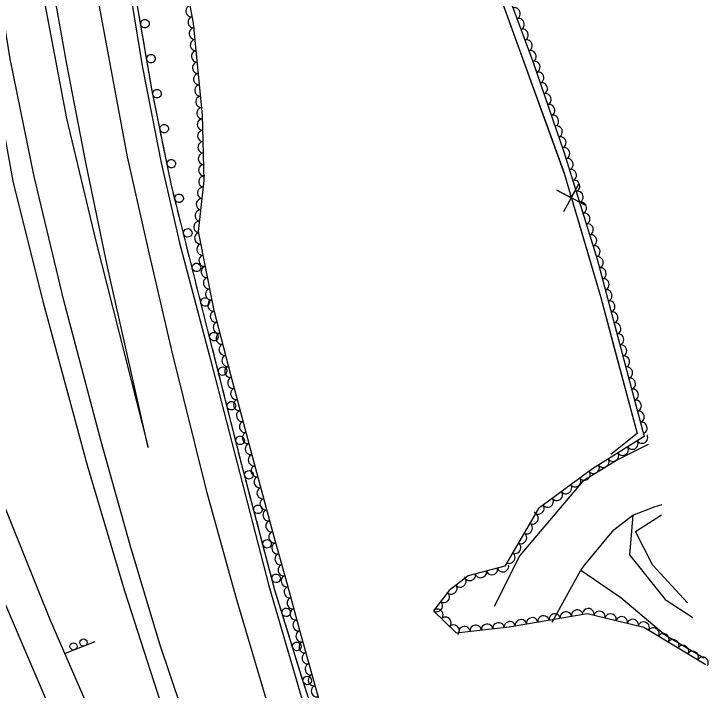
# Model space of a CAD drawing. Extents: x 1722896 to 1754269, y 648279 to 666297.
# Drawn here: x 1740609.2 to 1740852.9, y 648559.7 to 648796.6 of the extents above; entities that cross this region are included whole.
import ezdxf

# ---------------------------------------------------------------- set-up
doc = ezdxf.new("R2010")
doc.units = 0
for name, color, linetype in [('DESIGN - CENTERLINE - Proposed Text', 7, 'Continuous'), ('DESIGN - PUBLIC HEARING - Shapes', 7, 'Continuous'), ('DESIGN - SCRATCH - User 1', 7, 'Continuous'), ('SURVEY - CENTERLINE - Preliminary Text', 7, 'Continuous'), ('SURVEY - VEGETATION - Features with Text', 7, 'Continuous')]:
    doc.layers.add(name, color=color, linetype=linetype)

msp = doc.modelspace()

# ---------------------------------------------------------------- linework, layer by layer
at = {"layer": 'DESIGN - CENTERLINE - Proposed Text'}
for points in [[(1740649.59, 649332.94), (1740660.7, 649274.64), (1740670.62, 649227.23), (1740679.14, 649180.27), (1740696.05, 649118.55), (1740706.05, 649073.73), (1740718.01, 649028.01), (1740732.22, 648970.08), (1740745.27, 648923.69), (1740759.06, 648869.6), (1740771.91, 648824.09), (1740802.22, 648740.42), (1740814.98, 648697.29), (1740827.65, 648649.56), (1740818.49, 648642.19)], [(1740769.86, 648831.34), (1740771.91, 648824.09), (1740785.15, 648787.55)], [(1740785.15, 648787.55), (1740802.18, 648740.54)], [(1740809.5, 648729.57), (1740799.59, 648734.87), (1740804.56, 648732.17), (1740807.26, 648737.14), (1740801.83, 648727.3)], [(1740806.75, 648725.11), (1740814.98, 648697.29), (1740819.44, 648680.48)], [(1740819.44, 648680.48), (1740827.65, 648649.56), (1740818.49, 648642.19)]]:
    msp.add_lwpolyline(points, dxfattribs=at)
at = {"layer": 'DESIGN - PUBLIC HEARING - Shapes'}
msp.add_line((1740637.64, 648576.58), (1740627.21, 648572.49), dxfattribs=at)
for centre in [(1740630.14, 648574.95), (1740633.63, 648576.32)]:
    msp.add_circle(centre, 1.25, dxfattribs=at)
at = {"layer": 'DESIGN - SCRATCH - User 1'}
for points in [[(1740779.96, 648368.51), (1740766.54, 648398.97), (1740751.98, 648436.54), (1740741.21, 648469.01), (1740710.59, 648562.72), (1740700.74, 648594.64), (1740689.59, 648636.83), (1740677.12, 648686.13), (1740664.34, 648737.04), (1740657.69, 648769.71), (1740649.76, 648815.79), (1740642.85, 648859.73), (1740636.37, 648907.75), (1740632.41, 648946.86), (1740627.65, 648995.81), (1740625.58, 649038.45), (1740623.87, 649078.58), (1740623.66, 649114.91), (1740627.22, 649189.42), (1740627.91, 649210.86)], [(1740654.07, 648790.76), (1740653.29, 648795.29)], [(1740654.74, 648786.86), (1740654.34, 648789.18)], [(1740655.14, 648784.55), (1740654.74, 648786.86)], [(1740656.19, 648778.44), (1740655.41, 648782.97)], [(1740656.85, 648774.54), (1740656.46, 648776.86)], [(1740657.25, 648772.23), (1740656.85, 648774.54)], [(1740658.41, 648766.14), (1740657.69, 648769.71), (1740657.53, 648770.65)], [(1740659.2, 648762.27), (1740658.73, 648764.57)], [(1740659.67, 648759.96), (1740659.2, 648762.27)], [(1740660.91, 648753.89), (1740659.99, 648758.4)], [(1740661.7, 648750.02), (1740661.23, 648752.32)], [(1740662.17, 648747.71), (1740661.7, 648750.02)], [(1740663.4, 648741.64), (1740662.48, 648746.15)], [(1740664.19, 648737.77), (1740663.72, 648740.07)], [(1740664.73, 648735.48), (1740664.34, 648737.04), (1740664.19, 648737.77)], [(1740666.24, 648729.47), (1740665.12, 648733.93)], [(1740667.2, 648725.64), (1740666.63, 648727.92)], [(1740667.77, 648723.36), (1740667.2, 648725.64)], [(1740669.28, 648717.34), (1740668.16, 648721.81)], [(1740670.25, 648713.51), (1740669.67, 648715.79)], [(1740670.82, 648711.23), (1740670.25, 648713.51)], [(1740672.33, 648705.22), (1740671.21, 648709.68)], [(1740673.29, 648701.39), (1740672.72, 648703.67)], [(1740673.86, 648699.11), (1740673.29, 648701.39)], [(1740675.37, 648693.1), (1740674.25, 648697.56)], [(1740676.33, 648689.27), (1740675.76, 648691.55)], [(1740676.91, 648686.99), (1740676.33, 648689.27)], [(1740678.43, 648680.98), (1740677.3, 648685.44)], [(1740679.39, 648677.15), (1740678.82, 648679.43)], [(1740679.97, 648674.87), (1740679.39, 648677.15)], [(1740681.49, 648668.86), (1740680.36, 648673.32)], [(1740682.46, 648665.03), (1740681.88, 648667.31)], [(1740683.04, 648662.75), (1740682.46, 648665.03)], [(1740684.55, 648656.74), (1740683.43, 648661.2)], [(1740685.52, 648652.91), (1740684.95, 648655.19)], [(1740686.1, 648650.63), (1740685.52, 648652.91)], [(1740687.62, 648644.62), (1740686.49, 648649.08)], [(1740688.59, 648640.79), (1740688.01, 648643.07)], [(1740689.17, 648638.51), (1740688.59, 648640.79)], [(1740690.73, 648632.52), (1740689.59, 648636.83), (1740689.56, 648636.96)], [(1740691.74, 648628.7), (1740691.14, 648630.97)], [(1740692.34, 648626.42), (1740691.74, 648628.7)], [(1740693.92, 648620.43), (1740692.75, 648624.88)], [(1740694.93, 648616.61), (1740694.33, 648618.88)], [(1740695.53, 648614.34), (1740694.93, 648616.61)], [(1740697.11, 648608.34), (1740695.94, 648612.79)], [(1740698.12, 648604.52), (1740697.52, 648606.8)], [(1740698.72, 648602.25), (1740698.12, 648604.52)], [(1740700.31, 648596.26), (1740699.13, 648600.7)], [(1740701.41, 648592.46), (1740700.74, 648594.64), (1740700.72, 648594.71)], [(1740702.1, 648590.22), (1740701.41, 648592.46)], [(1740703.93, 648584.3), (1740702.57, 648588.69)], [(1740705.09, 648580.52), (1740704.4, 648582.77)], [(1740705.79, 648578.28), (1740705.09, 648580.52)], [(1740707.62, 648572.35), (1740706.26, 648576.75)], [(1740708.78, 648568.58), (1740708.09, 648570.82)], [(1740709.48, 648566.33), (1740708.78, 648568.58)], [(1740711.34, 648560.42), (1740710.59, 648562.72), (1740709.95, 648564.8)]]:
    msp.add_lwpolyline(points, dxfattribs=at)
for centre, start, end in [((1740655.16, 648793.25), 303.0222, 303.0124), ((1740657.28, 648780.93), 303.0222, 303.0124), ((1740659.43, 648768.67), 304.7685, 304.7587), ((1740661.92, 648756.42), 304.7685, 304.7587), ((1740664.42, 648744.17), 304.7685, 304.7587), ((1740667.14, 648732.04), 307.3571, 307.3472), ((1740670.18, 648719.92), 307.3571, 307.3472), ((1740673.23, 648707.8), 307.3571, 307.3472), ((1740676.27, 648695.67), 307.3571, 307.3472), ((1740679.32, 648683.55), 307.4536, 307.4438), ((1740682.39, 648671.43), 307.4536, 307.4438), ((1740685.45, 648659.32), 307.4536, 307.4438), ((1740688.52, 648647.2), 307.4536, 307.4438), ((1740691.6, 648635.1), 308.0554, 308.0456), ((1740694.79, 648623.01), 308.0554, 308.0456), ((1740697.98, 648610.93), 308.0554, 308.0456), ((1740701.17, 648598.84), 308.0554, 308.0456), ((1740704.69, 648586.91), 310.4234, 310.4136), ((1740708.38, 648574.97), 310.4234, 310.4136), ((1740712.06, 648563.05), 311.3559, 311.3461)]:
    msp.add_arc(centre, 1.5, start, end, dxfattribs=at)
at = {"layer": 'SURVEY - CENTERLINE - Preliminary Text'}
for points in [[(1740683.93, 648448.08), (1740661.48, 648493.33), (1740643.53, 648534.68), (1740622.05, 648584.02), (1740598.68, 648641.92), (1740581.88, 648685.05), (1740565.19, 648726.47), (1740545.99, 648777.12), (1740528.38, 648822.23), (1740508.11, 648875.64), (1740500.28, 648898.03), (1740482.2, 648944.68), (1740457.89, 649012.76), (1740441.37, 649065.36), (1740416.21, 649147.7), (1740396.61, 649212.82), (1740371.25, 649298.26), (1740311.15, 649529), (1740299.96, 649574.02), (1740288.51, 649635.86)], [(1740625.99, 649212.99), (1740624.65, 649180.21), (1740622.23, 649127.56), (1740621.22, 649085.94), (1740623, 649044.19), (1740626.05, 648996.71), (1740630.35, 648955.92), (1740634.42, 648913.81), (1740639.32, 648869.82), (1740647.02, 648822.22), (1740654.22, 648778.49), (1740660.83, 648744.46), (1740667.28, 648716.47), (1740678.16, 648675.46), (1740698.54, 648596.22), (1740712.93, 648547.06), (1740742.84, 648454.39), (1740759.96, 648410.29), (1740777.86, 648366.84)], [(1740614.56, 649192.96), (1740612, 649156.87), (1740610.53, 649112.88), (1740610.46, 649073.8), (1740612.55, 649024.1), (1740615.1, 648985.92), (1740620.3, 648930.98), (1740625.83, 648886.2), (1740632.47, 648841.54), (1740638.9, 648800.48), (1740648.92, 648746.58), (1740656.29, 648713.96), (1740664.57, 648678.2), (1740676.67, 648629.77), (1740687.04, 648592.21), (1740699.1, 648551.52), (1740712.97, 648509.38), (1740728.54, 648464.77), (1740744.67, 648422.2), (1740768.71, 648364.1)], [(1740683.93, 648448.08), (1740691.1, 648452.2), (1740694.68, 648458.26), (1740683.46, 648487.98), (1740665.27, 648541.11), (1740648.15, 648594.35), (1740635.06, 648638.41), (1740619.66, 648695.36), (1740609.04, 648737.98), (1740599.81, 648788.43), (1740591.56, 648835.63), (1740583.67, 648888.84), (1740572.66, 648962.7), (1740564.12, 649016.01), (1740554.1, 649078.28), (1740545.14, 649127.73), (1740539.63, 649160.24), (1740535.67, 649183.12)], [(1740620.03, 648800.03), (1740627.73, 648759.99), (1740637.83, 648717.52), (1740656.27, 648644.69), (1740642.08, 648708.04), (1740634.58, 648743.93), (1740627.82, 648779.02), (1740621.4, 648815.09)], [(1740743.77, 648357.61), (1740732.24, 648382.92), (1740717.35, 648418.37), (1740705.62, 648448.02), (1740693.9, 648478.78), (1740682.44, 648510.13), (1740671.72, 648542.09), (1740660.38, 648575.76), (1740649.95, 648610.5), (1740639.84, 648646.8), (1740626.76, 648696.21), (1740616.35, 648739.62), (1740607.93, 648780.91), (1740603.42, 648808.45)], [(1740522.72, 648798.92), (1740540.19, 648752.98), (1740555.68, 648713.81), (1740574.05, 648667.9), (1740590.61, 648625.97), (1740612.35, 648575.28), (1740630.18, 648533.77), (1740646.89, 648495.97), (1740663.39, 648459.94), (1740682.95, 648418.41), (1740708.47, 648366.25), (1740716.03, 648350.65)], [(1740831.5, 648645.75), (1740821.07, 648640.45), (1740808.68, 648632.84), (1740786.59, 648606.82), (1740777.58, 648588.95)], [(1740797.9, 648583.45), (1740807.94, 648601.7), (1740809.34, 648603.53), (1740819.48, 648615.87), (1740826.16, 648620.92), (1740834.01, 648624.04), (1740836.42, 648624.68)], [(1740826.16, 648620.92), (1740824.98, 648607.1), (1740837.46, 648591.39), (1740847.2, 648585.14)], [(1740807.94, 648601.7), (1740822.01, 648592.08), (1740837.6, 648578.87), (1740851.01, 648570.92)]]:
    msp.add_lwpolyline(points, dxfattribs=at)
at = {"layer": 'SURVEY - VEGETATION - Features with Text'}
for points in [[(1740717.02, 648553.32), (1740709.41, 648580.58), (1740705.13, 648596.72), (1740700.53, 648612.92), (1740692.78, 648642.04), (1740685.32, 648670.13), (1740679.4, 648692.74), (1740673.99, 648720.36), (1740675.97, 648738.22), (1740675.32, 648761.18), (1740672.21, 648793.42), (1740667.5, 648818.4)], [(1740779.63, 648810.94), (1740791.12, 648779.92), (1740802.14, 648747.94), (1740813.64, 648710.65), (1740821.94, 648679.39), (1740830.14, 648648.5), (1740812.01, 648637.2), (1740793.14, 648623.26), (1740781.27, 648603.14), (1740768.47, 648599.74), (1740761.83, 648594.61), (1740756.29, 648587.47), (1740764.25, 648579.78), (1740782.84, 648581.78), (1740810.19, 648586.49), (1740829.98, 648581.66), (1740851.81, 648568.64)], [(1740845.29, 648590.25), (1740833.07, 648603.62), (1740827.13, 648615.28), (1740836.19, 648621.12)]]:
    msp.add_lwpolyline(points, dxfattribs=at)
for centre, major_axis in [((1740671.41, 648797.64), (-0.37, 1.97)), ((1740784.85, 648796.84), (0.69, -1.88)), ((1740672.15, 648793.71), (-0.37, 1.97)), ((1740786.24, 648793.09), (0.69, -1.88)), ((1740672.56, 648789.73), (-0.19, 1.99)), ((1740787.63, 648789.34), (0.69, -1.88)), ((1740672.95, 648785.75), (-0.19, 1.99)), ((1740789.02, 648785.59), (0.69, -1.88)), ((1740673.33, 648781.77), (-0.19, 1.99)), ((1740790.41, 648781.83), (0.69, -1.88)), ((1740791.76, 648778.07), (0.65, -1.89)), ((1740673.72, 648777.78), (-0.19, 1.99)), ((1740674.1, 648773.8), (-0.19, 1.99)), ((1740793.06, 648774.29), (0.65, -1.89)), ((1740674.49, 648769.82), (-0.19, 1.99)), ((1740794.36, 648770.5), (0.65, -1.89)), ((1740795.67, 648766.72), (0.65, -1.89)), ((1740674.87, 648765.84), (-0.19, 1.99)), ((1740675.26, 648761.86), (-0.19, 1.99)), ((1740796.97, 648762.94), (0.65, -1.89)), ((1740798.27, 648759.16), (0.65, -1.89)), ((1740675.41, 648757.86), (-0.06, 2)), ((1740675.53, 648753.86), (-0.06, 2)), ((1740799.57, 648755.38), (0.65, -1.89)), ((1740800.88, 648751.59), (0.65, -1.89)), ((1740675.64, 648749.87), (-0.06, 2)), ((1740802.17, 648747.81), (0.59, -1.91)), ((1740675.75, 648745.87), (-0.06, 2)), ((1740803.35, 648743.99), (0.59, -1.91)), ((1740675.87, 648741.87), (-0.06, 2)), ((1740804.53, 648740.17), (0.59, -1.91)), ((1740675.93, 648737.87), (0.22, 1.99)), ((1740805.71, 648736.35), (0.59, -1.91)), ((1740675.49, 648733.9), (0.22, 1.99)), ((1740806.89, 648732.52), (0.59, -1.91)), ((1740675.05, 648729.92), (0.22, 1.99)), ((1740808.07, 648728.7), (0.59, -1.91)), ((1740674.61, 648725.95), (0.22, 1.99)), ((1740809.25, 648724.88), (0.59, -1.91)), ((1740674.17, 648721.97), (0.22, 1.99)), ((1740810.43, 648721.06), (0.59, -1.91)), ((1740674.45, 648718.02), (-0.38, 1.96)), ((1740811.61, 648717.23), (0.59, -1.91)), ((1740675.22, 648714.1), (-0.38, 1.96)), ((1740812.79, 648713.41), (0.59, -1.91)), ((1740675.99, 648710.17), (-0.38, 1.96)), ((1740813.93, 648709.58), (0.51, -1.93)), ((1740676.75, 648706.25), (-0.38, 1.96)), ((1740814.95, 648705.71), (0.51, -1.93)), ((1740677.52, 648702.32), (-0.38, 1.96)), ((1740815.98, 648701.85), (0.51, -1.93)), ((1740678.29, 648698.4), (-0.38, 1.96)), ((1740817.01, 648697.98), (0.51, -1.93)), ((1740679.06, 648694.47), (-0.38, 1.96)), ((1740818.03, 648694.11), (0.51, -1.93)), ((1740679.96, 648690.58), (-0.51, 1.93)), ((1740819.06, 648690.25), (0.51, -1.93)), ((1740680.98, 648686.71), (-0.51, 1.93)), ((1740820.09, 648686.38), (0.51, -1.93)), ((1740681.99, 648682.84), (-0.51, 1.93)), ((1740821.11, 648682.52), (0.51, -1.93)), ((1740683.01, 648678.97), (-0.51, 1.93)), ((1740822.14, 648678.65), (0.51, -1.93)), ((1740684.02, 648675.1), (-0.51, 1.93)), ((1740823.16, 648674.78), (0.51, -1.93)), ((1740685.03, 648671.23), (-0.51, 1.93)), ((1740824.19, 648670.92), (0.51, -1.93)), ((1740686.06, 648667.36), (-0.51, 1.93)), ((1740825.22, 648667.05), (0.51, -1.93)), ((1740687.08, 648663.5), (-0.51, 1.93)), ((1740826.24, 648663.18), (0.51, -1.93)), ((1740688.11, 648659.63), (-0.51, 1.93)), ((1740827.27, 648659.32), (0.51, -1.93)), ((1740689.14, 648655.77), (-0.51, 1.93)), ((1740828.29, 648655.45), (0.51, -1.93)), ((1740690.16, 648651.9), (-0.51, 1.93)), ((1740829.32, 648651.59), (0.51, -1.93)), ((1740691.19, 648648.03), (-0.51, 1.93)), ((1740829.45, 648648.07), (-1.7, -1.06)), ((1740826.06, 648645.96), (-1.7, -1.06)), ((1740692.21, 648644.17), (-0.51, 1.93)), ((1740822.66, 648643.84), (-1.7, -1.06)), ((1740693.24, 648640.3), (-0.51, 1.93)), ((1740819.27, 648641.72), (-1.7, -1.06)), ((1740815.87, 648639.61), (-1.7, -1.06)), ((1740694.27, 648636.44), (-0.51, 1.93)), ((1740812.48, 648637.49), (-1.7, -1.06)), ((1740695.3, 648632.57), (-0.51, 1.93)), ((1740809.24, 648635.15), (-1.61, -1.19)), ((1740802.8, 648630.4), (-1.61, -1.19)), ((1740806.02, 648632.77), (-1.61, -1.19)), ((1740696.33, 648628.7), (-0.51, 1.93)), ((1740799.59, 648628.02), (-1.61, -1.19)), ((1740697.36, 648624.84), (-0.51, 1.93)), ((1740796.37, 648625.65), (-1.61, -1.19)), ((1740793.15, 648623.27), (-1.61, -1.19)), ((1740698.38, 648620.97), (-0.51, 1.93)), ((1740791.12, 648619.83), (-1.02, -1.72)), ((1740699.41, 648617.11), (-0.51, 1.93)), ((1740789.08, 648616.38), (-1.02, -1.72)), ((1740700.44, 648613.24), (-0.51, 1.93)), ((1740787.05, 648612.94), (-1.02, -1.72)), ((1740701.53, 648609.39), (-0.55, 1.92)), ((1740785.02, 648609.49), (-1.02, -1.72)), ((1740702.62, 648605.55), (-0.55, 1.92)), ((1740782.98, 648606.05), (-1.02, -1.72)), ((1740703.71, 648601.7), (-0.55, 1.92)), ((1740776.8, 648601.95), (-1.93, -0.51)), ((1740780.67, 648602.98), (-1.93, -0.51)), ((1740769.07, 648599.9), (-1.93, -0.51)), ((1740772.93, 648600.93), (-1.93, -0.51)), ((1740704.81, 648597.85), (-0.55, 1.92)), ((1740765.79, 648597.67), (-1.58, -1.22)), ((1740705.85, 648593.99), (-0.51, 1.93)), ((1740762.63, 648595.23), (-1.58, -1.22)), ((1740760, 648592.25), (-1.23, -1.58)), ((1740706.88, 648590.12), (-0.51, 1.93)), ((1740757.55, 648589.09), (-1.23, -1.58)), ((1740707.9, 648586.26), (-0.51, 1.93)), ((1740757.7, 648586.11), (1.44, -1.39)), ((1740806.68, 648585.88), (1.97, 0.34)), ((1740810.61, 648586.38), (1.94, -0.47)), ((1740760.57, 648583.33), (1.44, -1.39)), ((1740794.85, 648583.84), (1.97, 0.34)), ((1740798.79, 648584.52), (1.97, 0.34)), ((1740802.73, 648585.2), (1.97, 0.34)), ((1740814.5, 648585.43), (1.94, -0.47)), ((1740818.38, 648584.49), (1.94, -0.47)), ((1740822.27, 648583.54), (1.94, -0.47)), ((1740708.93, 648582.39), (-0.51, 1.93)), ((1740775.07, 648580.94), (1.99, 0.21)), ((1740779.05, 648581.37), (1.99, 0.21)), ((1740783.03, 648581.81), (1.97, 0.34)), ((1740786.97, 648582.49), (1.97, 0.34)), ((1740790.91, 648583.17), (1.97, 0.34)), ((1740826.16, 648582.59), (1.94, -0.47)), ((1740830.03, 648581.62), (1.72, -1.02)), ((1740709.98, 648578.53), (-0.54, 1.93)), ((1740763.45, 648580.55), (1.44, -1.39)), ((1740767.12, 648580.09), (1.99, 0.21)), ((1740771.1, 648580.51), (1.99, 0.21)), ((1740833.47, 648579.57), (1.72, -1.02)), ((1740836.91, 648577.52), (1.72, -1.02)), ((1740711.06, 648574.68), (-0.54, 1.93)), ((1740840.34, 648575.48), (1.72, -1.02)), ((1740843.78, 648573.43), (1.72, -1.02)), ((1740847.21, 648571.38), (1.72, -1.02)), ((1740712.13, 648570.83), (-0.54, 1.93)), ((1740850.65, 648569.33), (1.72, -1.02)), ((1740713.21, 648566.97), (-0.54, 1.93)), ((1740714.29, 648563.12), (-0.54, 1.93)), ((1740715.36, 648559.27), (-0.54, 1.93))]:
    msp.add_ellipse(centre, major_axis=major_axis, ratio=0.940188, start_param=0, end_param=3.141593, dxfattribs=at)

doc.saveas('drawing.dxf')
